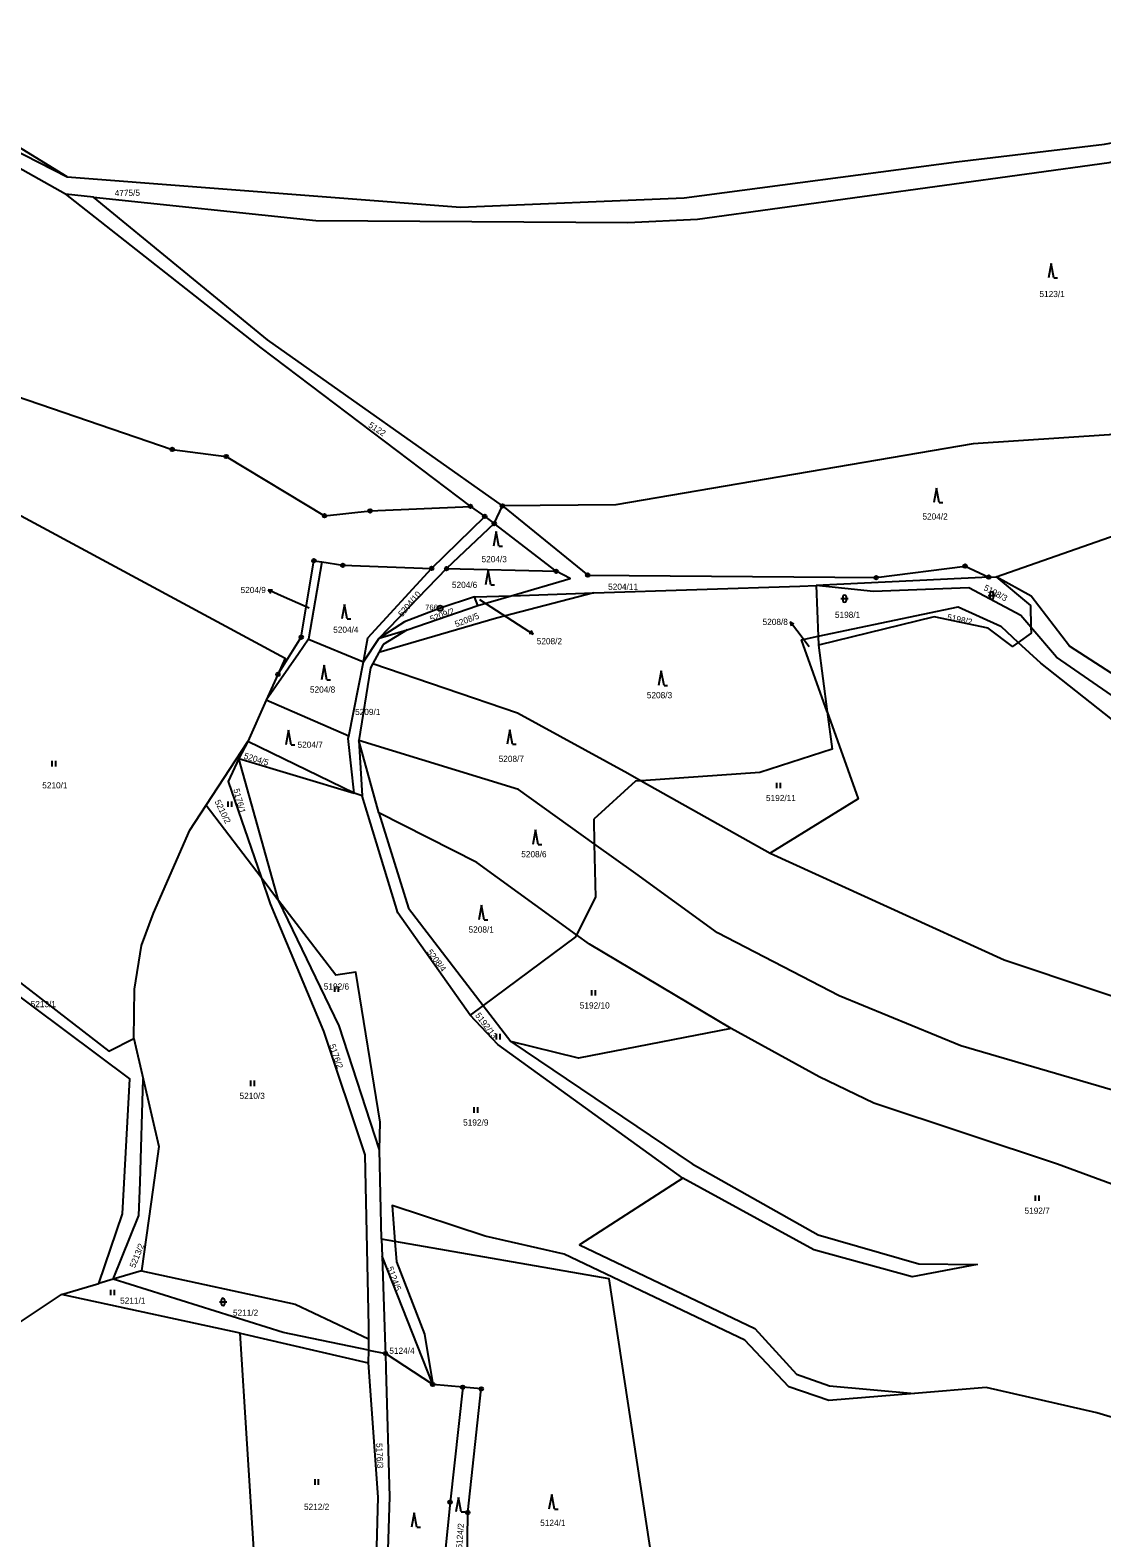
# Model space of a CAD drawing. Extents: x -733394 to -722299, y -1082822 to -1075049.
# Drawn here: x -724481.8 to -724187.4, y -1078638.2 to -1078223.9 of the extents above; entities that cross this region are included whole.
import ezdxf

# ---------------------------------------------------------------- set-up
doc = ezdxf.new("R2010")
doc.units = 0
for name, color, linetype in [('Hranice parcel', 7, 'Continuous'), ('Parcelní čísla', 7, 'Continuous'), ('Pop  PČ popisy', 7, 'Continuous'), ('Značky bodu BP', 7, 'Continuous'), ('Značky kultur', 7, 'Continuous')]:
    doc.layers.add(name, color=color, linetype=linetype)

msp = doc.modelspace()

# ---------------------------------------------------------------- linework, layer by layer
at = {"layer": 'Hranice parcel'}
for p, q in [((-724495.41, -1078252.09), (-724471.65, -1078264.2)), ((-724472.15, -1078268.97), (-724497.03, -1078254.97)), ((-724464.39, -1078269.78), (-724472.15, -1078268.97)), ((-724216.37, -1078374.08), (-724143.31, -1078348.49)), ((-724371.53, -1078371.8), (-724356.91, -1078357.49)), ((-724360.85, -1078354.73), (-724356.91, -1078357.49)), ((-724356.91, -1078357.49), (-724354.33, -1078359.47)), ((-724354.33, -1078359.47), (-724352.07, -1078354.61)), ((-724354.33, -1078359.47), (-724367.4, -1078371.85)), ((-724337.3, -1078372.59), (-724354.33, -1078359.47)), ((-724401.67, -1078370.02), (-724405.35, -1078391.23)), ((-724367.4, -1078371.85), (-724385.94, -1078390.95)), ((-724367.4, -1078371.85), (-724337.3, -1078372.59)), ((-724218.45, -1078374.18), (-724216.37, -1078374.08)), ((-724218.45, -1078374.18), (-724265.82, -1078376.51)), ((-724265.82, -1078376.51), (-724265.28, -1078390.43)), ((-724378.23, -1078388.64), (-724358.86, -1078381.98)), ((-724359.7, -1078379.61), (-724349.66, -1078379.28)), ((-724358.86, -1078381.98), (-724359.7, -1078379.61)), ((-724358.86, -1078381.98), (-724349.66, -1078379.28)), ((-724349.66, -1078379.28), (-724326.99, -1078378.53)), ((-724385.94, -1078390.95), (-724378.23, -1078388.64)), ((-724378.23, -1078388.64), (-724384.81, -1078392.71)), ((-724265.28, -1078390.43), (-724265.19, -1078392.89)), ((-724405.35, -1078391.23), (-724390.2, -1078397.5)), ((-724390.2, -1078397.5), (-724385.94, -1078390.95)), ((-724384.81, -1078392.71), (-724386.01, -1078394.89)), ((-724265.19, -1078392.89), (-724262.81, -1078411.25)), ((-724394.29, -1078417.87), (-724390.2, -1078397.5)), ((-724387.7, -1078397.96), (-724388.31, -1078399.07)), ((-724386.01, -1078394.89), (-724387.7, -1078397.96)), ((-724413.78, -1078400.94), (-724416.95, -1078407.97)), ((-724388.31, -1078399.07), (-724391.57, -1078419.06)), ((-724416.95, -1078407.97), (-724422.07, -1078419.35)), ((-724394.29, -1078417.87), (-724416.95, -1078407.97)), ((-724433.47, -1078436.87), (-724422.07, -1078419.35)), ((-724422.07, -1078419.35), (-724424.5, -1078424.07)), ((-724392.8, -1078433.6), (-724422.07, -1078419.35)), ((-724394.42, -1078418.5), (-724394.29, -1078417.87)), ((-724392.8, -1078433.6), (-724394.42, -1078418.5)), ((-724391.57, -1078419.06), (-724390.6, -1078434.26)), ((-724386.05, -1078438.96), (-724391.57, -1078419.06)), ((-724413.56, -1078463.02), (-724424.5, -1078424.07)), ((-724424.5, -1078424.07), (-724392.8, -1078433.6)), ((-724313.92, -1078430.16), (-724278.5, -1078450.01)), ((-724390.6, -1078434.26), (-724392.8, -1078433.6)), ((-724433.47, -1078436.87), (-724418.38, -1078456.69)), ((-724326.96, -1078440.71), (-724326.82, -1078447.51)), ((-724326.82, -1078447.51), (-724326.53, -1078462.15)), ((-724418.38, -1078456.69), (-724413.56, -1078463.02)), ((-724413.52, -1078463.18), (-724413.56, -1078463.02)), ((-724326.53, -1078462.15), (-724331.72, -1078472.48)), ((-724357.37, -1078491.9), (-724360.94, -1078494.55)), ((-724357.37, -1078491.9), (-724349.73, -1078501.84)), ((-724453.36, -1078500.96), (-724450.8, -1078512.05)), ((-724450.8, -1078512.05), (-724446.49, -1078530.72)), ((-724385.28, -1078556.13), (-724385.83, -1078531.57)), ((-724385.28, -1078556.13), (-724385.12, -1078560.8)), ((-724381.6, -1078556.77), (-724385.28, -1078556.13)), ((-724371.22, -1078596.09), (-724385.12, -1078560.8)), ((-724473.19, -1078571.35), (-724462.95, -1078568.32)), ((-724459, -1078567.15), (-724462.95, -1078568.32)), ((-724451.28, -1078564.87), (-724459, -1078567.15)), ((-724424.15, -1078582.02), (-724388.98, -1078590.11)), ((-724388.84, -1078583.52), (-724388.9, -1078586.61)), ((-724388.9, -1078586.61), (-724388.98, -1078590.11)), ((-724388.9, -1078586.61), (-724384.2, -1078587.57)), ((-724371.22, -1078596.09), (-724384.2, -1078587.57)), ((-724362.99, -1078596.85), (-724371.22, -1078596.09))]:
    msp.add_line(p, q, dxfattribs=at)
for points in [[(-724227.31, -1078260.03), (-724186.6, -1078255.19), (-724158.83, -1078250.04), (-724141.64, -1078246.35), (-724081.09, -1078223.85)], [(-724471.65, -1078264.2), (-724522.43, -1078233.04), (-724528.94, -1078233.01), (-724529.63, -1078233.64)], [(-724464.39, -1078269.78), (-724403.38, -1078276.15), (-724317.61, -1078276.69), (-724298.46, -1078275.82), (-724185.34, -1078260.23), (-724158.24, -1078253.44), (-724140.42, -1078250.37)], [(-724471.65, -1078264.2), (-724363.63, -1078272.51), (-724302.09, -1078269.96), (-724227.31, -1078260.03)], [(-724472.15, -1078268.97), (-724418.46, -1078311.16), (-724360.85, -1078354.73)], [(-724352.07, -1078354.61), (-724416.62, -1078308.92), (-724464.39, -1078269.78)], [(-724598.33, -1078286.04), (-724537.16, -1078312.2), (-724505.75, -1078317.57), (-724442.79, -1078339.08), (-724427.97, -1078341.03), (-724400.96, -1078357.33), (-724388.42, -1078355.97), (-724360.85, -1078354.73)], [(-724149.71, -1078328.17), (-724185.38, -1078335.1), (-724222.68, -1078337.56), (-724320.95, -1078354.28), (-724352.07, -1078354.61)], [(-724522.84, -1078456.11), (-724537.14, -1078409.34), (-724520.51, -1078386.45), (-724506.77, -1078345.26), (-724498.34, -1078349.81), (-724411.78, -1078396.5), (-724413.78, -1078400.94)], [(-724352.07, -1078354.61), (-724328.61, -1078373.64), (-724249.4, -1078374.33), (-724224.95, -1078371.15), (-724218.45, -1078374.18)], [(-724413.78, -1078400.94), (-724407.35, -1078390.71), (-724403.87, -1078369.67), (-724401.67, -1078370.02)], [(-724401.67, -1078370.02), (-724395.95, -1078370.93), (-724371.53, -1078371.8)], [(-724390.2, -1078397.5), (-724389.09, -1078390.86), (-724371.53, -1078371.8)], [(-724349.66, -1078379.28), (-724333.45, -1078374.52), (-724337.3, -1078372.59)], [(-724216.37, -1078374.08), (-724206.95, -1078381.95), (-724206.84, -1078387.96)], [(-723916.93, -1078394.19), (-723905.55, -1078427.27), (-723883.32, -1078470.11), (-723880.78, -1078480.53), (-723887.68, -1078504.32), (-723902.72, -1078495.65), (-723934.79, -1078484.37), (-723976.06, -1078477.04), (-724024.32, -1078469.7), (-724044.77, -1078464.78), (-724062.73, -1078452.11), (-724173.28, -1078408.04), (-724196.25, -1078393.18), (-724206.83, -1078379.39), (-724216.37, -1078374.08)], [(-724326.99, -1078378.53), (-724270.37, -1078376.66), (-724265.82, -1078376.51)], [(-724206.84, -1078387.96), (-724209.59, -1078384.74), (-724223.93, -1078377.09), (-724250.1, -1078378.09), (-724265.82, -1078376.51)], [(-724326.99, -1078378.53), (-724353.7, -1078385.44), (-724386.01, -1078394.89)], [(-724359.7, -1078379.61), (-724369.19, -1078382.74), (-724379, -1078386.47), (-724385.94, -1078390.95)], [(-724265.28, -1078390.43), (-724226.81, -1078382.39), (-724215.15, -1078387.7), (-724210.34, -1078392.12)], [(-724218.64, -1078388.19), (-724233.48, -1078385.12), (-724265.19, -1078392.89)], [(-724262.81, -1078411.25), (-724269.85, -1078391.38), (-724265.28, -1078390.43)], [(-724210.34, -1078392.12), (-724211.88, -1078393.22), (-724218.64, -1078388.19)], [(-724206.84, -1078387.96), (-724206.81, -1078389.58), (-724210.34, -1078392.12)], [(-724046.65, -1078467.98), (-724065.18, -1078455.43), (-724153.04, -1078421.2), (-724175.8, -1078412.8), (-724199.84, -1078396.14), (-724206.84, -1078387.96)], [(-724405.35, -1078391.23), (-724408.14, -1078395.27), (-724416.95, -1078407.97)], [(-724046.65, -1078467.98), (-724090.14, -1078451.86), (-724178.72, -1078417.89), (-724204.13, -1078397.83), (-724210.34, -1078392.12)], [(-724387.7, -1078397.96), (-724347.89, -1078411.51), (-724317.64, -1078428.07), (-724313.92, -1078430.16)], [(-724262.81, -1078411.25), (-724261.49, -1078421.44), (-724281.31, -1078427.92), (-724313.92, -1078430.16)], [(-724262.81, -1078411.25), (-724254.36, -1078435.1), (-724278.5, -1078450.01)], [(-724326.82, -1078447.51), (-724347.66, -1078432.56), (-724391.57, -1078419.06)], [(-724424.5, -1078424.07), (-724427.39, -1078430.34), (-724418.38, -1078456.69)], [(-724313.92, -1078430.16), (-724315.52, -1078430.27), (-724326.96, -1078440.71)], [(-724360.94, -1078494.55), (-724380.78, -1078466.42), (-724390.6, -1078434.26)], [(-724453.36, -1078500.96), (-724453.13, -1078487.4), (-724451.23, -1078475.42), (-724447.91, -1078466.5), (-724438.01, -1078443.69), (-724433.47, -1078436.87)], [(-724331.72, -1078472.48), (-724359.12, -1078452.59), (-724386.05, -1078438.96)], [(-724386.05, -1078438.96), (-724377.9, -1078465.18), (-724357.37, -1078491.9)], [(-723896.61, -1078545.42), (-723915.01, -1078542.36), (-723960.42, -1078539.36), (-724005.41, -1078539.04), (-724068.02, -1078535.86), (-724143.19, -1078523.1), (-724184.44, -1078515.22), (-724226.09, -1078502.99), (-724259.58, -1078489.25), (-724292.93, -1078471.96), (-724315.45, -1078455.67), (-724326.82, -1078447.51)], [(-724278.5, -1078450.01), (-724214.21, -1078479.34), (-724164.37, -1078496.08), (-724140.9, -1078501.71), (-724108.75, -1078508.65), (-724093.05, -1078510.73), (-724064.36, -1078511.9), (-724027.78, -1078511.13), (-723959.58, -1078513.37), (-723912.33, -1078516.64), (-723888.57, -1078520.33)], [(-724462.95, -1078568.32), (-724456.44, -1078549.17), (-724454.45, -1078512.04), (-724525.27, -1078459.25), (-724522.84, -1078456.11)], [(-724522.84, -1078456.11), (-724519.75, -1078458.5), (-724460.25, -1078504.5), (-724453.36, -1078500.96)], [(-724418.38, -1078456.69), (-724415.89, -1078463.99), (-724401.26, -1078498.97), (-724389.86, -1078532.92), (-724388.91, -1078580.17), (-724388.84, -1078583.52)], [(-724385.83, -1078531.57), (-724385.69, -1078523.98), (-724392.34, -1078482.8), (-724397.89, -1078483.62), (-724413.56, -1078463.02)], [(-724385.83, -1078531.57), (-724396.9, -1078497.52), (-724413.52, -1078463.18)], [(-724331.72, -1078472.48), (-724332.06, -1078473.15), (-724357.37, -1078491.9)], [(-724289.26, -1078498.26), (-724328.15, -1078475.08), (-724331.72, -1078472.48)], [(-724302.51, -1078539.37), (-724353.35, -1078502.68), (-724360.94, -1078494.55)], [(-724289.26, -1078498.26), (-724331.13, -1078506.39), (-724349.73, -1078501.84)], [(-724142.5, -1078555.6), (-724175.95, -1078544.22), (-724199.56, -1078535.52), (-724250.02, -1078518.79), (-724265.03, -1078511.51), (-724289.26, -1078498.26)], [(-724349.73, -1078501.84), (-724299.93, -1078535.43), (-724265.31, -1078554.99), (-724237.68, -1078562.89), (-724221.65, -1078563.12), (-724239.49, -1078566.49), (-724266.5, -1078559.04), (-724302.51, -1078539.37)], [(-724459, -1078567.15), (-724451.98, -1078549.64), (-724451.63, -1078540.44), (-724450.8, -1078512.05)], [(-724446.49, -1078530.72), (-724448.61, -1078545.85), (-724451.28, -1078564.87)], [(-724302.51, -1078539.37), (-724330.91, -1078557.72), (-724282.73, -1078580.7), (-724271.23, -1078593.23), (-724262.18, -1078596.44), (-724238.83, -1078598.52)], [(-724238.83, -1078598.52), (-724262.37, -1078600.52), (-724273.41, -1078596.76), (-724285.45, -1078583.9), (-724335.14, -1078560.29), (-724356.83, -1078555.32), (-724382.37, -1078546.91), (-724381.6, -1078556.77)], [(-724303.02, -1078696.1), (-724322.73, -1078567.05), (-724381.6, -1078556.77)], [(-724381.6, -1078556.77), (-724381.17, -1078562.37), (-724373.48, -1078582.23), (-724371.22, -1078596.09)], [(-724385.12, -1078560.8), (-724384.26, -1078585.86), (-724384.2, -1078587.57)], [(-724388.9, -1078586.61), (-724412.28, -1078581.83), (-724459, -1078567.15)], [(-724451.28, -1078564.87), (-724409.06, -1078574.01), (-724388.84, -1078583.52)], [(-724599.37, -1078746.67), (-724595.84, -1078737.71), (-724599.45, -1078694.47), (-724560.15, -1078671.67), (-724562.83, -1078640.08), (-724543.11, -1078617.89), (-724473.19, -1078571.35)], [(-724424.15, -1078582.02), (-724469.82, -1078572.08), (-724473.19, -1078571.35)], [(-724435.79, -1078707.53), (-724439.09, -1078698.57), (-724437.85, -1078687.64), (-724430.3, -1078678.17), (-724418.37, -1078673.2), (-724424.15, -1078582.02)], [(-724384.2, -1078587.57), (-724384.08, -1078591.76), (-724383.07, -1078626.93), (-724384.32, -1078664.78), (-724377.96, -1078690.78), (-724377.41, -1078693.52)], [(-724388.98, -1078590.11), (-724386.33, -1078627.06), (-724387.36, -1078664.66), (-724381.52, -1078691.63)], [(-724362.99, -1078596.85), (-724366.44, -1078628.41), (-724369.36, -1078657.39)], [(-724369.36, -1078657.39), (-724361.93, -1078661.18), (-724361.59, -1078631.3), (-724357.88, -1078597.29), (-724362.99, -1078596.85)], [(-724098.92, -1078618.81), (-724101.64, -1078629.93), (-724188.75, -1078603.89), (-724219.19, -1078596.92), (-724238.83, -1078598.52)]]:
    msp.add_lwpolyline(points, dxfattribs=at)
at = {"layer": 'Pop  PČ popisy'}
for p, q in [((-724416.41, -1078377.72), (-724415.29, -1078377.67)), ((-724413.67, -1078378.94), (-724416.41, -1078377.72)), ((-724416.41, -1078377.72), (-724415.7, -1078378.58)), ((-724405.16, -1078382.72), (-724413.67, -1078378.94)), ((-724358.36, -1078380.36), (-724346.16, -1078388.19)), ((-724271.17, -1078388.88), (-724272.98, -1078386.48)), ((-724272.98, -1078386.48), (-724271.97, -1078386.98)), ((-724272.98, -1078386.48), (-724272.77, -1078387.58)), ((-724346.16, -1078388.19), (-724343.64, -1078389.82)), ((-724343.64, -1078389.82), (-724344.76, -1078389.7)), ((-724343.64, -1078389.82), (-724344.21, -1078388.86)), ((-724267.77, -1078393.35), (-724271.17, -1078388.88))]:
    msp.add_line(p, q, dxfattribs=at)
at = {"layer": 'Značky bodu BP'}
for centre, radius in [((-724442.79, -1078339.08), 0.5), ((-724442.79, -1078339.08), 0.0303), ((-724427.97, -1078341.03), 0.5), ((-724427.97, -1078341.03), 0.0303), ((-724400.96, -1078357.33), 0.5), ((-724400.96, -1078357.33), 0.0303), ((-724388.42, -1078355.97), 0.5), ((-724388.42, -1078355.97), 0.0303), ((-724360.85, -1078354.73), 0.5), ((-724360.85, -1078354.73), 0.0303), ((-724356.91, -1078357.49), 0.5), ((-724356.91, -1078357.49), 0.0303), ((-724352.07, -1078354.61), 0.5), ((-724352.07, -1078354.61), 0.0303), ((-724354.33, -1078359.47), 0.5), ((-724354.33, -1078359.47), 0.0303), ((-724403.87, -1078369.67), 0.5), ((-724403.87, -1078369.67), 0.0303), ((-724395.95, -1078370.93), 0.5), ((-724395.95, -1078370.93), 0.0303), ((-724371.53, -1078371.8), 0.5), ((-724371.53, -1078371.8), 0.0303), ((-724367.4, -1078371.85), 0.5), ((-724367.4, -1078371.85), 0.0303), ((-724337.3, -1078372.59), 0.5), ((-724337.3, -1078372.59), 0.0303), ((-724328.61, -1078373.64), 0.5), ((-724328.61, -1078373.64), 0.0303), ((-724249.4, -1078374.33), 0.5), ((-724224.95, -1078371.15), 0.5), ((-724224.95, -1078371.15), 0.0303), ((-724218.45, -1078374.18), 0.5), ((-724218.45, -1078374.18), 0.0303), ((-724249.4, -1078374.33), 0.0303), ((-724369.19, -1078382.74), 0.75), ((-724369.19, -1078382.74), 0.03), ((-724407.35, -1078390.71), 0.5), ((-724407.35, -1078390.71), 0.0303), ((-724413.78, -1078400.94), 0.5), ((-724413.78, -1078400.94), 0.0303), ((-724384.2, -1078587.57), 0.5), ((-724384.2, -1078587.57), 0.0303), ((-724371.22, -1078596.09), 0.5), ((-724371.22, -1078596.09), 0.0303), ((-724362.99, -1078596.85), 0.5), ((-724362.99, -1078596.85), 0.0303), ((-724357.88, -1078597.29), 0.5), ((-724357.88, -1078597.29), 0.0303), ((-724366.44, -1078628.41), 0.5), ((-724366.44, -1078628.41), 0.0303), ((-724361.59, -1078631.3), 0.5), ((-724361.59, -1078631.3), 0.0303)]:
    msp.add_circle(centre, radius, dxfattribs=at)
at = {"layer": 'Značky kultur'}
for p, q in [((-724201.29, -1078287.94), (-724202.04, -1078291.94)), ((-724200.54, -1078291.94), (-724201.29, -1078287.94)), ((-724200.54, -1078291.94), (-724199.54, -1078291.94)), ((-724232.82, -1078349.7), (-724233.57, -1078353.7)), ((-724232.07, -1078353.7), (-724232.82, -1078349.7)), ((-724232.07, -1078353.7), (-724231.07, -1078353.7)), ((-724353.78, -1078361.66), (-724354.53, -1078365.66)), ((-724353.03, -1078365.66), (-724353.78, -1078361.66)), ((-724353.03, -1078365.66), (-724352.03, -1078365.66)), ((-724355.97, -1078372.31), (-724356.72, -1078376.31)), ((-724355.22, -1078376.31), (-724355.97, -1078372.31)), ((-724355.22, -1078376.31), (-724354.22, -1078376.31)), ((-724395.44, -1078381.67), (-724396.19, -1078385.67)), ((-724394.69, -1078385.67), (-724395.44, -1078381.67)), ((-724259.06, -1078380.1), (-724257.06, -1078380.1)), ((-724258.56, -1078379.6), (-724258.56, -1078380.6)), ((-724257.56, -1078380.6), (-724257.56, -1078379.6)), ((-724218.61, -1078379.27), (-724216.61, -1078379.27)), ((-724218.11, -1078378.77), (-724218.11, -1078379.77)), ((-724217.11, -1078379.77), (-724217.11, -1078378.77)), ((-724394.69, -1078385.67), (-724393.69, -1078385.67)), ((-724401.08, -1078398.38), (-724401.83, -1078402.38)), ((-724400.33, -1078402.38), (-724401.08, -1078398.38)), ((-724400.33, -1078402.38), (-724399.33, -1078402.38)), ((-724308.42, -1078399.93), (-724309.17, -1078403.93)), ((-724307.67, -1078403.93), (-724308.42, -1078399.93)), ((-724307.67, -1078403.93), (-724306.67, -1078403.93)), ((-724410.87, -1078416.24), (-724411.62, -1078420.24)), ((-724410.12, -1078420.24), (-724410.87, -1078416.24)), ((-724350.04, -1078416.13), (-724350.79, -1078420.13)), ((-724349.29, -1078420.13), (-724350.04, -1078416.13)), ((-724410.12, -1078420.24), (-724409.12, -1078420.24)), ((-724349.29, -1078420.13), (-724348.29, -1078420.13)), ((-724475.75, -1078426.19), (-724475.75, -1078424.69)), ((-724474.75, -1078426.19), (-724474.75, -1078424.69)), ((-724276.64, -1078432.19), (-724276.64, -1078430.69)), ((-724275.64, -1078432.19), (-724275.64, -1078430.69)), ((-724427.39, -1078437.31), (-724427.39, -1078435.81)), ((-724426.39, -1078437.31), (-724426.39, -1078435.81)), ((-724343.01, -1078443.63), (-724343.76, -1078447.63)), ((-724342.26, -1078447.63), (-724343.01, -1078443.63)), ((-724342.26, -1078447.63), (-724341.26, -1078447.63)), ((-724357.8, -1078464.34), (-724358.55, -1078468.34)), ((-724357.05, -1078468.34), (-724357.8, -1078464.34)), ((-724357.05, -1078468.34), (-724356.05, -1078468.34)), ((-724398.12, -1078488.2), (-724398.12, -1078486.7)), ((-724397.12, -1078488.2), (-724397.12, -1078486.7)), ((-724327.46, -1078489.2), (-724327.46, -1078487.7)), ((-724326.46, -1078489.2), (-724326.46, -1078487.7)), ((-724353.73, -1078501.25), (-724353.73, -1078499.75)), ((-724352.73, -1078501.25), (-724352.73, -1078499.75)), ((-724421.18, -1078514.05), (-724421.18, -1078512.55)), ((-724420.18, -1078514.05), (-724420.18, -1078512.55)), ((-724359.84, -1078521.38), (-724359.84, -1078519.88)), ((-724358.84, -1078521.38), (-724358.84, -1078519.88)), ((-724205.63, -1078545.61), (-724205.63, -1078544.11)), ((-724204.63, -1078545.61), (-724204.63, -1078544.11)), ((-724459.7, -1078571.54), (-724459.7, -1078570.04)), ((-724458.7, -1078571.54), (-724458.7, -1078570.04)), ((-724429.34, -1078572.89), (-724429.34, -1078573.89)), ((-724428.34, -1078573.89), (-724428.34, -1078572.89)), ((-724429.84, -1078573.39), (-724427.84, -1078573.39)), ((-724403.57, -1078623.65), (-724403.57, -1078622.15)), ((-724402.57, -1078623.65), (-724402.57, -1078622.15)), ((-724338.53, -1078626.36), (-724339.28, -1078630.36)), ((-724337.78, -1078630.36), (-724338.53, -1078626.36)), ((-724364.14, -1078627.12), (-724364.89, -1078631.12)), ((-724363.39, -1078631.12), (-724364.14, -1078627.12)), ((-724337.78, -1078630.36), (-724336.78, -1078630.36)), ((-724376.33, -1078631.32), (-724377.08, -1078635.32)), ((-724375.58, -1078635.32), (-724376.33, -1078631.32)), ((-724363.39, -1078631.12), (-724362.39, -1078631.12)), ((-724375.58, -1078635.32), (-724374.58, -1078635.32))]:
    msp.add_line(p, q, dxfattribs=at)
for centre, start, end in [((-724217.61, -1078378.77), 0, 180), ((-724258.06, -1078379.6), 0, 180), ((-724258.06, -1078380.6), 180, 359.9879), ((-724217.61, -1078379.77), 180, 359.9879), ((-724428.84, -1078572.89), 0, 180), ((-724428.84, -1078573.89), 180, 359.9879)]:
    msp.add_arc(centre, 0.5, start, end, dxfattribs=at)

# ---------------------------------------------------------------- texts
at = {"layer": 'Parcelní čísla'}
for s, rotation, p in [('4775/5', 1, (-724458.61, -1078269.49)), ('5122', 327, (-724389.07, -1078332.83)), ('5204/10', 50, (-724379.59, -1078385.23)), ('5198/3', 332, (-724220.02, -1078377.65)), ('5209/2', 20, (-724371.63, -1078386.56)), ('5208/5', 21, (-724364.79, -1078387.98)), ('5198/2', 348, (-724229.99, -1078385.95)), ('5204/5', 343, (-724423.27, -1078424.03)), ('5210/2', 296, (-724431.2, -1078435.87)), ('5176/1', 285, (-724426.03, -1078432.55)), ('5208/4', 307, (-724372.91, -1078477.26)), ('5192/13', 307, (-724359.65, -1078494.66)), ('5176/2', 289, (-724399.68, -1078502.86)), ('5213/2', 68, (-724453.04, -1078564.2)), ('5124/5', 290, (-724383.79, -1078564.02)), ('5176/3', 272, (-724386.76, -1078612.2)), ('5124/2', 85, (-724363.19, -1078641.24))]:
    msp.add_text(s, height=1.7, rotation=rotation, dxfattribs=at).set_placement(p)
for s, p in [('5123/1', (-724204.51, -1078297.22)), ('5204/2', (-724236.66, -1078358.37)), ('5204/3', (-724357.81, -1078370.09)), ('5204/9', (-724424.02, -1078378.57)), ('5204/6', (-724365.95, -1078377.16)), ('5204/11', (-724323.02, -1078377.68)), ('5208/8', (-724280.59, -1078387.34)), ('5198/1', (-724260.71, -1078385.39)), ('5204/4', (-724398.57, -1078389.49)), ('5208/2', (-724342.64, -1078392.64)), ('5204/8', (-724404.97, -1078405.93)), ('5208/3', (-724312.39, -1078407.48)), ('5209/1', (-724392.56, -1078412.09)), ('5204/7', (-724408.37, -1078421.09)), ('5208/7', (-724353.11, -1078424.97)), ('5210/1', (-724478.52, -1078432.25)), ('5192/11', (-724279.66, -1078435.74)), ('5208/6', (-724346.9, -1078451.18)), ('5208/1', (-724361.38, -1078471.89)), ('5192/6', (-724401.15, -1078487.55)), ('5213/1', (-724481.71, -1078492.38)), ('5192/10', (-724330.81, -1078492.75)), ('5210/3', (-724424.31, -1078517.6)), ('5192/9', (-724362.87, -1078524.93)), ('5192/7', (-724208.62, -1078549.16)), ('5211/1', (-724457.12, -1078573.89)), ('5211/2', (-724426.12, -1078577.2)), ('5124/4', (-724383.15, -1078587.66)), ('5212/2', (-724406.6, -1078630.56)), ('5124/1', (-724341.69, -1078634.97))]:
    msp.add_text(s, height=1.7, dxfattribs=at).set_placement(p)
at = {"layer": 'Značky bodu BP'}
msp.add_text('766', height=1.5, dxfattribs=at).set_placement((-724373.29, -1078383.24))

doc.saveas('drawing.dxf')
